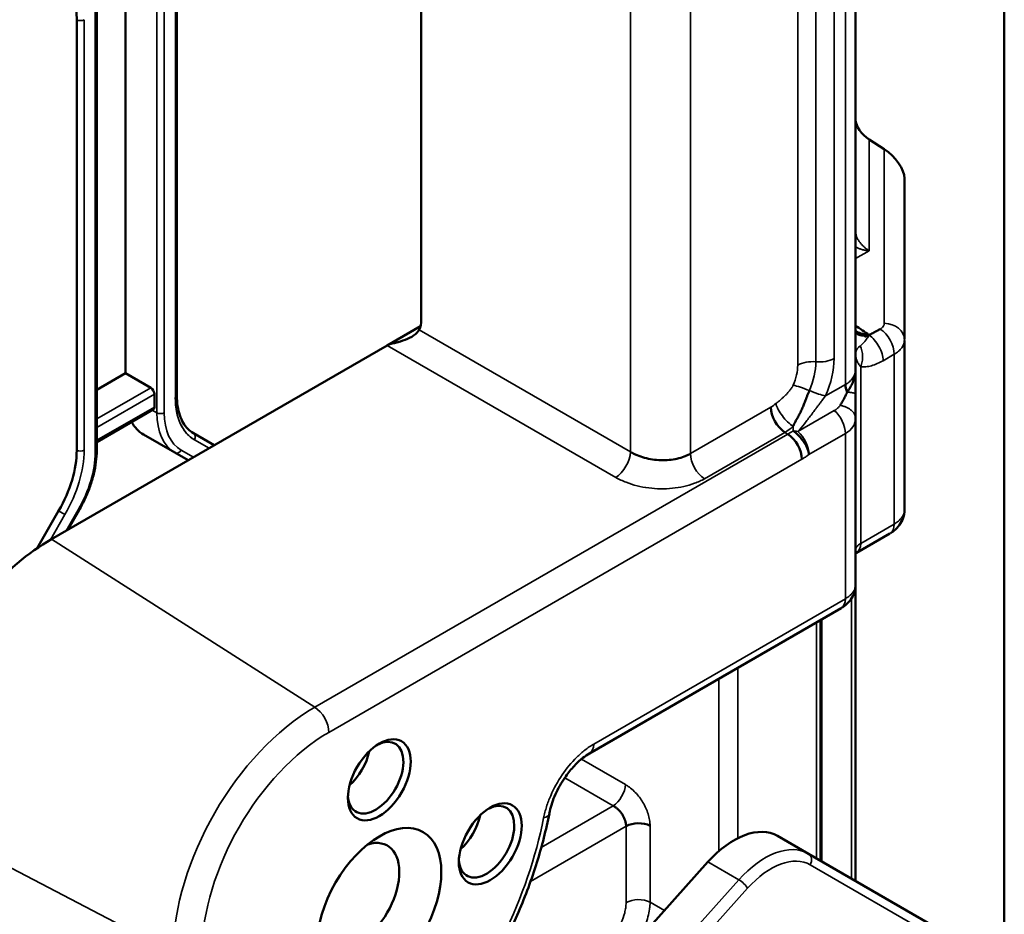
# Model space of a CAD drawing. Header units: millimetres. Extents: x 0 to 14369, y -869 to 2970.
# Tile 547 of 656: x 3835 to 3892, y 1215 to 1266. Entities that reach past the tile are written whole.
import ezdxf

# ---------------------------------------------------------------- set-up
doc = ezdxf.new("R2010")
doc.units = ezdxf.units.MM
doc.header["$LTSCALE"] = 10
doc.layers.add('Sichtbar (ISO)', color=7, linetype='Continuous', lineweight=50)
doc.layers.add('Sichtbar schmal (ISO)', color=7, linetype='Continuous', lineweight=35)

msp = doc.modelspace()

# ---------------------------------------------------------------- linework, layer by layer
at = {"layer": 'Sichtbar (ISO)'}
for p, q in [((3883.314, 1350.324), (3883.314, 1246.161)), ((3891.842, 1349.564), (3891.842, 1211.913)), ((3858.396, 1345.118), (3858.396, 1249.043)), ((3883.314, 1318.77), (3883.314, 1254.066)), ((3844.377, 1244.69), (3844.377, 1269.378)), ((3844.377, 1244.69), (3844.377, 1269.378)), ((3839.78, 1241.529), (3839.78, 1267.232)), ((3839.78, 1241.529), (3839.78, 1267.232)), ((3841.425, 1267.437), (3841.425, 1245.959)), ((3841.425, 1245.959), (3841.425, 1267.437)), ((3838.632, 1266.235), (3838.632, 1241.547)), ((3884.958, 1258.811), (3884.085, 1259.367)), ((3886.114, 1247.909), (3886.114, 1257.128)), ((3858.348, 1248.659), (3856.432, 1247.553)), ((3886.114, 1247.845), (3886.114, 1238.115)), ((3856.432, 1247.553), (3837.182, 1236.439)), ((3881.507, 1246.624), (3881.507, 1246.622)), ((3839.78, 1245.009), (3841.425, 1245.959)), ((3841.425, 1245.959), (3839.78, 1245.009)), ((3842.875, 1245.122), (3841.425, 1245.959)), ((3841.425, 1245.959), (3842.875, 1245.122)), ((3843.087, 1244.02), (3843.087, 1244.755)), ((3843.087, 1244.755), (3843.087, 1244.02)), ((3883.314, 1244.764), (3883.314, 1243.382)), ((3839.78, 1242.009), (3843.025, 1243.882)), ((3839.78, 1242.009), (3843.025, 1243.882)), ((3883.314, 1243.382), (3883.314, 1233.834)), ((3842.461, 1242.445), (3844.264, 1241.404)), ((3844.264, 1241.404), (3842.461, 1242.445)), ((3846.523, 1241.832), (3845.324, 1242.524)), ((3845.324, 1242.524), (3846.523, 1241.832)), ((3844.264, 1241.404), (3845.023, 1240.966)), ((3845.023, 1240.966), (3844.264, 1241.404)), ((3838.117, 1236.978), (3838.767, 1238.104)), ((3838.117, 1236.978), (3838.767, 1238.104)), ((3837.596, 1238.062), (3836.359, 1235.92)), ((3883.358, 1235.65), (3885.28, 1236.759)), ((3883.314, 1233.834), (3883.314, 1233.802)), ((3883.314, 1233.834), (3883.314, 1233.834)), ((3883.314, 1233.779), (3883.314, 1216.837)), ((3868.039, 1224.141), (3882.479, 1232.478)), ((3881.298, 1231.796), (3881.298, 1218.001)), ((3880.606, 1218.4), (3878.838, 1219.421)), ((3880.606, 1218.4), (3891.106, 1212.338)), ((3874.844, 1217.928), (3870.726, 1213.333))]:
    msp.add_line(p, q, dxfattribs=at)
for centre, major_axis, ratio, start_param, end_param in [((3835.096, 1264.194), (2.5, 4.33), 0.57735, 5.497787, 6.283185), ((3884.114, 1260.003), (0.71, -0.732), 0.502411, 3.620079, 5.154379), ((3884.914, 1257.857), (-1.066, 1.098), 0.502411, 3.619413, 5.153986), ((3856.907, 1249.816), (1.083, -1.683), 0.606728, 0.340543, 0.756329), ((3884.114, 1245.884), (-0.71, 0.689), 0.533749, 5.736077, 5.736915), ((3842.875, 1244.877), (0.15, -0.26), 0.57735, 0.785398, 2.356194), ((3842.875, 1244.877), (-0.15, 0.26), 0.57735, 3.926991, 5.497787), ((3883.293, 1244.983), (-0.4, 0.692), 0.57735, 0.785387, 1.394749), ((3842.875, 1244.142), (0.15, -0.26), 0.57735, 0, 0.785398), ((3842.875, 1244.142), (0.15, -0.26), 0.57735, 0, 0.785398), ((3879.299, 1243.519), (-0.6, 1.039), 0.57735, 0.785398, 2.303835), ((3844.961, 1246.775), (-2.5, -4.33), 0.57735, 5.947662, 6.283185), ((3844.961, 1246.775), (-2.5, -4.33), 0.57735, 5.947662, 6.283185), ((3879.378, 1241.516), (0.6, -1.039), 0.57735, 0.785398, 2.303835), ((3835.096, 1239.506), (-2.5, -4.33), 0.57735, 1.570796, 2.356194), ((3884.914, 1238.115), (1.2, 0), 0.837317, 6.275503, 6.283185), ((3837.182, 1226.15), (6.3, 10.912), 0.57735, 0.785398, 1.230666), ((3882.114, 1233.834), (1.2, 0), 0.837317, 6.277241, 6.283185), ((3855.779, 1222.762), (-1.125, -1.949), 0.57735, 5.562411, 10.145552), ((3853.87, 1223.865), (-1.125, -1.949), 0.57735, 1.049922, 2.091671), ((3862.143, 1219.088), (-1.125, -1.949), 0.57735, 5.562411, 10.145552), ((3860.234, 1220.19), (-1.125, -1.949), 0.57735, 1.049922, 2.091671), ((3870.855, 1219.571), (-1, 0), 0.57735, 3.979262, 5.497787), ((3876.338, 1215.091), (2.5, 4.33), 0.57735, 0, 1.22173), ((3854.788, 1215.986), (1.662, 2.878), 0.57735, 2.587583, 6.837195), ((3865.113, 1210.025), (-4.5, -7.794), 0.57735, 2.660789, 2.660983)]:
    msp.add_ellipse(centre, major_axis=major_axis, ratio=ratio, start_param=start_param, end_param=end_param, dxfattribs=at)
for centre, major_axis in [((3855.991, 1222.64), (-1.275, -2.208)), ((3862.355, 1218.966), (-1.275, -2.208)), ((3855.991, 1215.291), (2.513, 4.352))]:
    msp.add_ellipse(centre, major_axis=major_axis, ratio=0.57735, dxfattribs=at)
for points, knots in [([(3858.269, 1248.449), (3858.211, 1248.335), (3858.101, 1248.22), (3857.817, 1248.022), (3857.643, 1247.938), (3857.303, 1247.809), (3857.111, 1247.755), (3856.835, 1247.686), (3856.746, 1247.664), (3856.62, 1247.629), (3856.58, 1247.616), (3856.502, 1247.588), (3856.466, 1247.572), (3856.432, 1247.553)], [-0.230275, -0.230275, -0.230275, -0.230275, -0.1723026, -0.1723026, -0.1139786, -0.1139786, -0.0569893, -0.0569893, -0.0284946, -0.0284946, -0.0142473, -0.0142473, 0, 0, 0, 0]), ([(3883.314, 1248.383), (3883.315, 1248.382), (3883.316, 1248.38), (3883.318, 1248.379), (3883.318, 1248.378), (3883.32, 1248.377), (3883.32, 1248.376), (3883.329, 1248.371)], [0.04682364, 0.04682364, 0.04682364, 0.04682364, 0.06518342, 0.06518342, 0.07552609, 0.07552609, 0.08591617, 0.08591617, 0.08591617, 0.08591617]), ([(3884.02, 1248.112), (3883.997, 1248.103), (3883.955, 1248.086), (3883.919, 1248.08), (3883.886, 1248.054), (3883.796, 1248.135), (3883.714, 1248.12), (3883.64, 1248.131), (3883.567, 1248.15), (3883.509, 1248.164), (3883.407, 1248.212), (3883.356, 1248.252), (3883.35, 1248.219), (3883.324, 1248.288), (3883.316, 1248.329), (3883.314, 1248.359), (3883.314, 1248.368)], [0.0639866, 0.0639866, 0.0639866, 0.0639866, 0.1283918, 0.1742838, 0.220386, 0.2887797, 0.3584889, 0.4282017, 0.4974148, 0.5653525, 0.6622396, 0.7555455, 0.8112579, 0.8740462, 0.9368242, 0.9658781, 0.9658781, 0.9658781, 0.9658781]), ([(3883.331, 1248.373), (3883.35, 1248.361), (3883.4, 1248.331), (3883.458, 1248.301), (3883.538, 1248.268), (3883.62, 1248.24), (3883.709, 1248.213), (3883.8, 1248.189), (3883.861, 1248.178), (3883.893, 1248.173)], [0.413754, 0.413754, 0.413754, 0.413754, 0.4540766, 0.5205808, 0.5873858, 0.6546915, 0.7231085, 0.7920053, 0.8607956, 0.8607956, 0.8607956, 0.8607956]), ([(3884.085, 1248.144), (3884.154, 1248.183), (3884.225, 1248.221), (3884.296, 1248.259), (3884.368, 1248.298), (3884.441, 1248.335), (3884.512, 1248.373), (3884.584, 1248.411), (3884.654, 1248.45), (3884.724, 1248.489)], [0.0012705, 0.0012705, 0.0012705, 0.0012705, 0.3333333, 0.3333333, 0.3333333, 0.6666667, 0.6666667, 0.6666667, 1, 1, 1, 1]), ([(3884.083, 1248.143), (3884.062, 1248.132), (3884.042, 1248.122), (3884.02, 1248.112), (3884.02, 1248.112)], [0.00058501, 0.00058501, 0.00058501, 0.00058501, 0.06392807, 0.06398656, 0.06398656, 0.06398656, 0.06398656]), ([(3883.266, 1245.774), (3883.271, 1245.794), (3883.275, 1245.813), (3883.279, 1245.833), (3883.285, 1245.861), (3883.29, 1245.888), (3883.294, 1245.916), (3883.298, 1245.943), (3883.302, 1245.971), (3883.305, 1245.998), (3883.308, 1246.025), (3883.31, 1246.053), (3883.311, 1246.08), (3883.312, 1246.093), (3883.313, 1246.107), (3883.313, 1246.12), (3883.313, 1246.127), (3883.313, 1246.134), (3883.313, 1246.141), (3883.313, 1246.147), (3883.314, 1246.154), (3883.314, 1246.161)], [0.7049401, 0.7049401, 0.7049401, 0.7049401, 0.75, 0.75, 0.75, 0.8125, 0.8125, 0.8125, 0.875, 0.875, 0.875, 0.9375, 0.9375, 0.9375, 0.96875, 0.96875, 0.96875, 0.984375, 0.984375, 0.984375, 1, 1, 1, 1]), ([(3883.314, 1246.161), (3883.314, 1246.154), (3883.314, 1246.139), (3883.314, 1246.11), (3883.314, 1246.059), (3883.314, 1245.987), (3883.314, 1245.899), (3883.314, 1245.783), (3883.314, 1245.637), (3883.314, 1245.463), (3883.314, 1245.288), (3883.314, 1245.142), (3883.314, 1245.025), (3883.314, 1244.938), (3883.314, 1244.865), (3883.314, 1244.814), (3883.314, 1244.785), (3883.314, 1244.771), (3883.314, 1244.764)], [0, 0, 0, 0, 0.015625, 0.03125, 0.0625, 0.125, 0.1875, 0.25, 0.375, 0.5, 0.625, 0.75, 0.8125, 0.875, 0.9375, 0.96875, 0.984375, 1, 1, 1, 1]), ([(3882.829, 1244.877), (3882.834, 1244.883), (3882.838, 1244.889), (3882.843, 1244.896), (3882.847, 1244.902), (3882.851, 1244.908), (3882.856, 1244.914), (3882.864, 1244.927), (3882.873, 1244.939), (3882.881, 1244.952), (3882.898, 1244.977), (3882.915, 1245.003), (3882.931, 1245.029), (3882.947, 1245.055), (3882.963, 1245.081), (3882.979, 1245.107), (3882.994, 1245.133), (3883.009, 1245.159), (3883.024, 1245.186), (3883.053, 1245.238), (3883.081, 1245.291), (3883.107, 1245.345), (3883.133, 1245.398), (3883.157, 1245.452), (3883.179, 1245.506), (3883.201, 1245.56), (3883.221, 1245.614), (3883.237, 1245.669), (3883.248, 1245.704), (3883.258, 1245.739), (3883.266, 1245.774)], [0, 0, 0, 0, 0.0156211, 0.0156211, 0.0156211, 0.03125, 0.03125, 0.03125, 0.0625, 0.0625, 0.0625, 0.125, 0.125, 0.125, 0.1875, 0.1875, 0.1875, 0.25, 0.25, 0.25, 0.375, 0.375, 0.375, 0.5, 0.5, 0.5, 0.625, 0.625, 0.625, 0.7049401, 0.7049401, 0.7049401, 0.7049401]), ([(3880.662, 1244.961), (3880.656, 1244.946), (3880.643, 1244.917), (3880.618, 1244.859), (3880.577, 1244.762), (3880.502, 1244.58), (3880.413, 1244.35), (3880.335, 1244.146), (3880.273, 1243.993), (3880.207, 1243.843), (3880.114, 1243.657), (3880.011, 1243.467), (3879.925, 1243.307), (3879.859, 1243.183), (3879.804, 1243.074), (3879.765, 1242.995), (3879.746, 1242.954), (3879.735, 1242.931), (3879.73, 1242.919), (3879.727, 1242.914)], [0, 0, 0, 0, 0.015625, 0.03125, 0.0625, 0.125, 0.25, 0.375, 0.4375, 0.5, 0.625, 0.75, 0.8125, 0.875, 0.9375, 0.96875, 0.984375, 0.992188, 1, 1, 1, 1]), ([(3882.425, 1244.114), (3882.434, 1244.127), (3882.442, 1244.141), (3882.451, 1244.155), (3882.459, 1244.17), (3882.468, 1244.184), (3882.476, 1244.198), (3882.494, 1244.227), (3882.511, 1244.256), (3882.528, 1244.286), (3882.562, 1244.345), (3882.596, 1244.407), (3882.63, 1244.47), (3882.664, 1244.534), (3882.698, 1244.599), (3882.731, 1244.667), (3882.748, 1244.701), (3882.765, 1244.735), (3882.781, 1244.77), (3882.789, 1244.787), (3882.797, 1244.805), (3882.806, 1244.823), (3882.814, 1244.841), (3882.822, 1244.859), (3882.829, 1244.877)], [0, 0, 0, 0, 0.0625, 0.0625, 0.0625, 0.125, 0.125, 0.125, 0.25, 0.25, 0.25, 0.5, 0.5, 0.5, 0.75, 0.75, 0.75, 0.875, 0.875, 0.875, 0.9375, 0.9375, 0.9375, 0.9999999, 0.9999999, 0.9999999, 0.9999999]), ([(3844.377, 1244.69), (3844.377, 1244.477), (3844.391, 1244.274), (3844.448, 1243.894), (3844.49, 1243.717), (3844.599, 1243.392), (3844.666, 1243.245), (3844.821, 1242.984), (3844.909, 1242.869), (3845.103, 1242.673), (3845.209, 1242.59), (3845.324, 1242.524)], [3.1415927, 3.1415927, 3.1415927, 3.1415927, 3.2986723, 3.2986723, 3.4557519, 3.4557519, 3.6128316, 3.6128316, 3.7699112, 3.7699112, 3.9269908, 3.9269908, 3.9269908, 3.9269908]), ([(3844.377, 1244.69), (3844.377, 1244.477), (3844.391, 1244.274), (3844.448, 1243.894), (3844.49, 1243.717), (3844.599, 1243.392), (3844.666, 1243.245), (3844.821, 1242.984), (3844.909, 1242.869), (3845.103, 1242.673), (3845.209, 1242.59), (3845.324, 1242.524)], [3.1415927, 3.1415927, 3.1415927, 3.1415927, 3.2986723, 3.2986723, 3.4557519, 3.4557519, 3.6128316, 3.6128316, 3.7699112, 3.7699112, 3.9269908, 3.9269908, 3.9269908, 3.9269908]), ([(3879.721, 1242.658), (3879.734, 1242.649), (3879.759, 1242.63), (3879.81, 1242.591), (3879.875, 1242.538), (3879.952, 1242.469), (3880.056, 1242.37), (3880.158, 1242.259), (3880.241, 1242.155), (3880.288, 1242.094), (3880.316, 1242.054), (3880.338, 1242.022), (3880.354, 1241.999), (3880.37, 1241.975), (3880.386, 1241.95), (3880.401, 1241.926), (3880.42, 1241.894), (3880.471, 1241.806), (3880.542, 1241.662), (3880.597, 1241.505), (3880.621, 1241.399), (3880.631, 1241.34), (3880.635, 1241.31), (3880.636, 1241.296)], [0, 0, 0, 0, 0.031313, 0.062378, 0.124018, 0.185457, 0.247138, 0.372202, 0.435862, 0.467897, 0.499997, 0.516054, 0.532101, 0.548133, 0.564141, 0.58012, 0.596065, 0.627834, 0.752935, 0.875963, 0.937606, 0.968684, 1, 1, 1, 1]), ([(3839.78, 1241.529), (3839.78, 1241.315), (3839.766, 1241.094), (3839.708, 1240.642), (3839.666, 1240.411), (3839.553, 1239.947), (3839.483, 1239.712), (3839.319, 1239.245), (3839.224, 1239.012), (3839.012, 1238.552), (3838.894, 1238.325), (3838.767, 1238.104)], [0, 0, 0, 0, 0.1570796, 0.1570796, 0.3141593, 0.3141593, 0.4712389, 0.4712389, 0.6283185, 0.6283185, 0.7853982, 0.7853982, 0.7853982, 0.7853982]), ([(3839.78, 1241.529), (3839.78, 1241.315), (3839.766, 1241.094), (3839.708, 1240.642), (3839.666, 1240.411), (3839.553, 1239.947), (3839.483, 1239.712), (3839.319, 1239.245), (3839.224, 1239.012), (3839.012, 1238.552), (3838.894, 1238.325), (3838.767, 1238.104)], [0, 0, 0, 0, 0.1570796, 0.1570796, 0.3141593, 0.3141593, 0.4712389, 0.4712389, 0.6283185, 0.6283185, 0.7853982, 0.7853982, 0.7853982, 0.7853982]), ([(3873.84, 1241.347), (3873.812, 1241.331), (3873.784, 1241.316), (3873.755, 1241.301), (3873.726, 1241.286), (3873.696, 1241.271), (3873.666, 1241.257), (3873.606, 1241.229), (3873.543, 1241.202), (3873.478, 1241.178), (3873.348, 1241.129), (3873.209, 1241.089), (3873.065, 1241.058), (3872.919, 1241.026), (3872.767, 1241.002), (3872.612, 1240.988), (3872.456, 1240.973), (3872.297, 1240.968), (3872.137, 1240.972), (3871.977, 1240.976), (3871.816, 1240.99), (3871.659, 1241.014), (3871.502, 1241.037), (3871.348, 1241.068), (3871.2, 1241.109), (3871.052, 1241.149), (3870.91, 1241.197), (3870.776, 1241.254), (3870.709, 1241.282), (3870.644, 1241.312), (3870.581, 1241.344), (3870.55, 1241.36), (3870.519, 1241.376), (3870.489, 1241.393), (3870.458, 1241.41), (3870.429, 1241.427), (3870.4, 1241.445)], [0, 0, 0, 0, 0.0310547, 0.0310547, 0.0310547, 0.0620234, 0.0620234, 0.0620234, 0.12386, 0.12386, 0.12386, 0.2479053, 0.2479053, 0.2479053, 0.3733273, 0.3733273, 0.3733273, 0.4998385, 0.4998385, 0.4998385, 0.626389, 0.626389, 0.626389, 0.7519136, 0.7519136, 0.7519136, 0.8760791, 0.8760791, 0.8760791, 0.9379593, 0.9379593, 0.9379593, 0.9689406, 0.9689406, 0.9689406, 1, 1, 1, 1]), ([(3886.115, 1238.107), (3886.115, 1237.957), (3886.088, 1237.806), (3885.991, 1237.52), (3885.917, 1237.382), (3885.74, 1237.136), (3885.631, 1237.019), (3885.45, 1236.873), (3885.39, 1236.83), (3885.328, 1236.792)], [0, 0, 0, 0, 0.0466777, 0.0466777, 0.0940196, 0.0940196, 0.1432918, 0.1432918, 0.16591, 0.16591, 0.16591, 0.16591]), ([(3883.314, 1233.828), (3883.314, 1233.68), (3883.289, 1233.53), (3883.194, 1233.245), (3883.121, 1233.107), (3882.942, 1232.857), (3882.832, 1232.74), (3882.651, 1232.593), (3882.592, 1232.551), (3882.53, 1232.513)], [0, 0, 0, 0, 0.0461748, 0.0461748, 0.0936609, 0.0936609, 0.1433087, 0.1433087, 0.1657309, 0.1657309, 0.1657309, 0.1657309]), ([(3868.04, 1224.147), (3867.921, 1224.077), (3867.789, 1223.99), (3867.481, 1223.753), (3867.289, 1223.569), (3866.94, 1223.181), (3866.777, 1222.973), (3866.425, 1222.457), (3866.241, 1222.134), (3865.945, 1221.482), (3865.835, 1221.144), (3865.755, 1220.789), (3865.746, 1220.749), (3865.739, 1220.711)], [0, 0, 0, 0, 0.0581492, 0.0581492, 0.1435322, 0.1435322, 0.2237281, 0.2237281, 0.3323873, 0.3323873, 0.4410608, 0.4410608, 0.45475, 0.45475, 0.45475, 0.45475]), ([(3870.147, 1219.979), (3870.147, 1219.992), (3870.147, 1220.005), (3870.147, 1220.018), (3870.146, 1220.031), (3870.145, 1220.044), (3870.144, 1220.057), (3870.142, 1220.083), (3870.138, 1220.11), (3870.133, 1220.137), (3870.124, 1220.192), (3870.11, 1220.248), (3870.092, 1220.304), (3870.074, 1220.361), (3870.051, 1220.418), (3870.024, 1220.474), (3869.997, 1220.531), (3869.966, 1220.587), (3869.931, 1220.641), (3869.896, 1220.695), (3869.858, 1220.748), (3869.818, 1220.797), (3869.777, 1220.846), (3869.734, 1220.893), (3869.69, 1220.936), (3869.645, 1220.978), (3869.599, 1221.017), (3869.552, 1221.052), (3869.528, 1221.069), (3869.504, 1221.085), (3869.48, 1221.1), (3869.468, 1221.107), (3869.456, 1221.114), (3869.444, 1221.121), (3869.432, 1221.128), (3869.419, 1221.135), (3869.407, 1221.141)], [0, 0, 0, 0, 0.0307991, 0.0307991, 0.0307991, 0.0615455, 0.0615455, 0.0615455, 0.1230445, 0.1230445, 0.1230445, 0.2468574, 0.2468574, 0.2468574, 0.372575, 0.372575, 0.372575, 0.4997107, 0.4997107, 0.4997107, 0.6269168, 0.6269168, 0.6269168, 0.7528176, 0.7528176, 0.7528176, 0.8768458, 0.8768458, 0.8768458, 0.9384232, 0.9384232, 0.9384232, 0.9691924, 0.9691924, 0.9691924, 1, 1, 1, 1]), ([(3859.172, 1207.212), (3859.817, 1207.985), (3860.433, 1208.801), (3861.589, 1210.5), (3862.129, 1211.382), (3863.121, 1213.192), (3863.573, 1214.119), (3864.376, 1215.994), (3864.727, 1216.942), (3865.319, 1218.835), (3865.561, 1219.78), (3865.743, 1220.712)], [5.2044273, 5.2044273, 5.2044273, 5.2044273, 5.3702699, 5.3702699, 5.5361124, 5.5361124, 5.701955, 5.701955, 5.8677975, 5.8677975, 6.03364, 6.03364, 6.03364, 6.03364])]:
    msp.add_open_spline(points, degree=3, knots=knots, dxfattribs=at)
for points in [[(3884.084, 1248.144), (3883.827, 1248.326), (3883.57, 1248.508), (3883.314, 1248.69)], [(3883.314, 1248.408), (3883.314, 1248.406), (3883.314, 1248.404), (3883.314, 1248.402)], [(3883.314, 1248.397), (3883.314, 1248.399), (3883.314, 1248.401), (3883.314, 1248.402)], [(3883.314, 1248.384), (3883.314, 1248.384), (3883.315, 1248.384), (3883.315, 1248.383)], [(3883.313, 1235.797), (3883.314, 1235.804), (3883.314, 1235.811), (3883.314, 1235.817)], [(3883.357, 1235.654), (3883.341, 1235.645), (3883.327, 1235.635), (3883.314, 1235.627)]]:
    msp.add_open_spline(points, degree=3, dxfattribs=at)
at = {"layer": 'Sichtbar schmal (ISO)'}
for p, q in [((3882.728, 1245.309), (3882.728, 1349.49)), ((3870.4, 1241.445), (3870.425, 1341.073)), ((3873.84, 1241.347), (3873.84, 1338.772)), ((3881.033, 1246.614), (3881.033, 1334.656)), ((3882.076, 1334.849), (3882.076, 1246.808)), ((3879.991, 1334.462), (3879.991, 1246.42)), ((3843.228, 1269.396), (3843.228, 1243.693)), ((3843.228, 1243.693), (3843.228, 1269.396)), ((3843.652, 1243.693), (3843.652, 1269.396)), ((3843.652, 1269.396), (3843.652, 1243.693)), ((3844.289, 1269.256), (3844.289, 1244.568)), ((3844.289, 1244.568), (3844.289, 1269.256)), ((3839.693, 1267.11), (3839.693, 1241.407)), ((3839.693, 1241.407), (3839.693, 1267.11)), ((3838.632, 1266.235), (3838.632, 1241.547)), ((3839.056, 1241.547), (3839.056, 1266.235)), ((3839.056, 1266.235), (3839.056, 1241.547)), ((3884.085, 1259.367), (3884.084, 1252.984)), ((3884.959, 1248.826), (3884.958, 1258.811)), ((3883.314, 1252.539), (3884.084, 1252.984)), ((3870.4, 1241.445), (3858.269, 1248.449)), ((3856.432, 1247.553), (3869.552, 1239.978)), ((3885.528, 1247.046), (3884.889, 1246.677)), ((3885.528, 1237.309), (3885.528, 1247.046)), ((3883.606, 1246.329), (3883.606, 1236.199)), ((3884.085, 1246.356), (3884.085, 1246.356)), ((3842.875, 1245.122), (3839.78, 1243.336)), ((3839.78, 1243.336), (3842.875, 1245.122)), ((3882.728, 1245.309), (3881.593, 1244.654)), ((3839.78, 1242.846), (3843.087, 1244.755)), ((3843.087, 1244.755), (3839.78, 1242.846)), ((3843.087, 1244.02), (3839.78, 1242.111)), ((3839.78, 1242.111), (3843.087, 1244.02)), ((3843.228, 1243.693), (3842.962, 1243.847)), ((3842.962, 1243.847), (3843.228, 1243.693)), ((3878.45, 1244.009), (3873.84, 1241.347)), ((3880, 1242.612), (3882.091, 1243.819)), ((3880.961, 1243.83), (3880.959, 1243.831)), ((3882.334, 1244), (3882.334, 1244)), ((3879.727, 1242.914), (3879.721, 1242.658)), ((3846.223, 1241.659), (3845.386, 1242.142)), ((3845.386, 1242.142), (3846.223, 1241.659)), ((3852.288, 1226.803), (3879.422, 1242.469)), ((3879.255, 1242.566), (3874.644, 1239.904)), ((3879.255, 1242.566), (3879.422, 1242.469)), ((3882.728, 1242.503), (3880.636, 1241.296)), ((3882.728, 1233.028), (3882.728, 1242.503)), ((3844.626, 1241.542), (3845.323, 1241.139)), ((3845.323, 1241.139), (3844.626, 1241.542)), ((3880.227, 1241.027), (3853.092, 1225.361)), ((3838.022, 1236.923), (3838.719, 1238.131)), ((3838.719, 1238.131), (3838.022, 1236.923)), ((3838.767, 1238.104), (3838.719, 1238.131)), ((3838.719, 1238.131), (3838.767, 1238.104)), ((3837.596, 1238.062), (3836.359, 1235.92)), ((3837.959, 1237.853), (3837.121, 1236.403)), ((3837.121, 1236.403), (3837.959, 1237.853)), ((3837.959, 1237.853), (3837.596, 1238.062)), ((3837.596, 1238.062), (3837.959, 1237.853)), ((3883.606, 1236.199), (3885.528, 1237.309)), ((3837.182, 1236.439), (3852.288, 1226.803)), ((3883.397, 1236.028), (3883.397, 1236.028)), ((3868.288, 1224.691), (3882.728, 1233.028)), ((3883.075, 1216.975), (3883.078, 1233.05)), ((3881.064, 1218.136), (3881.064, 1231.661)), ((3881.379, 1231.843), (3881.379, 1217.954)), ((3876.564, 1229.063), (3876.565, 1219.295)), ((3875.463, 1218.541), (3875.463, 1228.428)), ((3867.579, 1223.826), (3870.113, 1222.364)), ((3866.624, 1222.748), (3869.407, 1221.141)), ((3865.28, 1218.758), (3869.407, 1221.141)), ((3871.524, 1215.619), (3871.524, 1220)), ((3870.147, 1219.979), (3864.663, 1216.813)), ((3870.147, 1219.979), (3870.147, 1215.598)), ((3844.17, 1212.742), (3833.385, 1218.349)), ((3876.612, 1216.907), (3874.844, 1217.928)), ((3880.71, 1217.763), (3891.21, 1211.701)), ((3873.857, 1213.834), (3876.612, 1216.907)), ((3874.36, 1213.346), (3877.115, 1216.42)), ((3872.354, 1215.15), (3871.524, 1215.619))]:
    msp.add_line(p, q, dxfattribs=at)
for centre, major_axis, ratio, start_param, end_param in [((3838.844, 1266.357), (0.3, 0), 0.57735, 3.926991, 5.497787), ((3838.844, 1266.357), (-0.3, 0), 0.57735, 0.785398, 2.356194), ((3884.914, 1247.873), (1.2, 0), 0.794556, 0, 1.533781), ((3884.68, 1247.536), (-0.6, 1.039), 0.57735, 3.926991, 5.445427), ((3880.839, 1245.93), (1.2, 0), 0.577677, 1.408372, 2.356175), ((3878.755, 1245.298), (1.611, 2.79), 0.577349, 4.919115, 5.498051), ((3881.228, 1247.298), (1.2, 0), 0.57735, 4.549648, 5.497787), ((3878.078, 1244.853), (-3.122, -4.051), 0.616529, 1.969943, 2.465318), ((3878.402, 1245.502), (-1.124, -1.946), 0.57735, 1.777583, 2.356499), ((3880.581, 1244.777), (1.104, -0.471), 0.167322, 1.568133, 2.515932), ((3880.742, 1245.146), (-1.109, 0.473), 0.167396, 1.570078, 2.513741), ((3844.077, 1244.69), (0.3, 0), 0.57735, 5.497787, 6.283185), ((3844.077, 1244.69), (0.3, 0), 0.57735, 5.497931, 6.283185), ((3848.036, 1246.732), (-2.65, -4.59), 0.57735, 5.497787, 6.283185), ((3881.868, 1242.99), (-0.608, 1.053), 0.577353, 3.937083, 5.235017), ((3843.44, 1243.816), (-0.3, 0), 0.57735, 0.785398, 2.356194), ((3846.764, 1245.734), (-2.5, -4.33), 0.57735, 5.497787, 6.283185), ((3843.44, 1243.816), (0.3, 0), 0.57735, 3.926991, 5.497787), ((3846.764, 1245.734), (-2.5, -4.33), 0.57735, 5.497787, 6.283185), ((3846.976, 1245.612), (-2.35, -4.07), 0.57735, 5.497787, 6.283185), ((3846.976, 1245.612), (-2.35, -4.07), 0.57735, 5.497787, 6.283185), ((3879.321, 1244.397), (-1.465, -1.984), 0.530985, 0.910664, 1.174296), ((3879.787, 1241.786), (1.164, -0.293), 0.710836, 1.567343, 1.804083), ((3879.787, 1241.786), (-0.6, 1.039), 0.57735, 3.92699, 5.245135), ((3845.174, 1242.264), (0.15, 0.26), 0.816497, 4.712676, 6.283185), ((3845.174, 1242.264), (0.15, 0.26), 0.816497, 4.712676, 6.283185), ((3835.096, 1239.506), (-2.5, -4.33), 0.57735, 1.570796, 2.356194), ((3835.309, 1239.383), (-2.65, -4.59), 0.57735, 1.570796, 2.356194), ((3835.309, 1239.383), (2.65, 4.59), 0.57735, 4.712389, 5.497787), ((3838.844, 1241.669), (-0.3, 0), 0.57735, 0.785398, 2.356194), ((3838.844, 1241.669), (0.3, 0), 0.57735, 3.926991, 5.497787), ((3839.48, 1241.529), (0.3, 0), 0.57735, 5.497787, 6.283185), ((3839.48, 1241.529), (0.3, 0), 0.57735, 5.497787, 6.283185), ((3844.414, 1241.664), (-0.15, -0.26), 0.816497, 0, 1.570796), ((3844.414, 1241.664), (-0.15, -0.26), 0.816497, 0, 1.570796), ((3836.369, 1239.488), (2.35, 4.07), 0.57735, 4.712389, 5.497787), ((3836.369, 1239.488), (-2.35, -4.07), 0.57735, 1.570796, 2.356194), ((3869.597, 1240.93), (0.6, 1.039), 0.515421, 3.92849, 5.496418), ((3874.689, 1240.857), (0.6, -1.039), 0.57735, 3.926991, 5.445564), ((3884.68, 1237.799), (0.6, -1.039), 0.57735, 0, 0.785398), ((3884.914, 1238.115), (-1.2, 0), 0.837317, 2.106668, 2.109074), ((3882.758, 1236.689), (0.6, -1.039), 0.57735, 0.001823, 0.785398), ((3881.879, 1233.518), (0.6, -1.039), 0.57735, 0, 0.785398), ((3882.114, 1233.834), (-1.2, 0), 0.837317, 2.106668, 2.109299), ((3852.288, 1217.429), (-5.74, -9.943), 0.57735, 3.926991, 5.497787), ((3852.244, 1225.85), (0.6, -1.039), 0.57735, 0.785398, 2.303835), ((3853.092, 1216.965), (-5.141, -8.905), 0.57735, 3.926991, 5.497787), ((3867.439, 1225.181), (0.6, -1.039), 0.57735, 0.004394, 0.785397), ((3869.444, 1221.935), (0.5, 0.866), 0.515421, 3.92836, 5.496418), ((3864.566, 1220.943), (1.178, -0.231), 0.416882, 5.595042, 6.278414), ((3864.566, 1220.943), (-1.178, 0.231), 0.416883, 3.780376, 3.780888), ((3853.092, 1216.965), (8.991, 15.574), 0.57735, 4.419026, 5.248227), ((3878.106, 1214.07), (2.5, 4.33), 0.57735, 0, 1.22173), ((3878.46, 1213.866), (2.25, 3.897), 0.57735, 0, 1.22173), ((3880.356, 1217.967), (0.25, 0.433), 0.816497, 4.712389, 6.283185), ((3876.761, 1216.624), (0.372, -0.334), 0.279258, 0.645091, 2.215887), ((3870.855, 1215.19), (1, 0), 0.57735, 0.837769, 2.356256)]:
    msp.add_ellipse(centre, major_axis=major_axis, ratio=ratio, start_param=start_param, end_param=end_param, dxfattribs=at)
for points, knots in [([(3883.314, 1254.066), (3883.314, 1254.059), (3883.314, 1254.046), (3883.315, 1254.025), (3883.319, 1253.984), (3883.333, 1253.905), (3883.357, 1253.824), (3883.387, 1253.745), (3883.468, 1253.588), (3883.566, 1253.45), (3883.685, 1253.31), (3883.81, 1253.188), (3883.948, 1253.077), (3884.015, 1253.029), (3884.062, 1252.998), (3884.084, 1252.984)], [0.0000182, 0.0000182, 0.0000182, 0.0000182, 0.0366924, 0.073281, 0.1248205, 0.1971373, 0.2688092, 0.3399718, 0.4398558, 0.5403967, 0.643355, 0.7478313, 0.8525689, 0.9264125, 1, 1, 1, 1]), ([(3884.084, 1252.984), (3884.053, 1252.985), (3883.987, 1252.99), (3883.894, 1253), (3883.705, 1253.039), (3883.534, 1253.098), (3883.401, 1253.16), (3883.333, 1253.201), (3883.314, 1253.213)], [0.0000009, 0.0000009, 0.0000009, 0.0000009, 0.0736182, 0.1474876, 0.2522418, 0.3567396, 0.4596726, 0.5023958, 0.5023958, 0.5023958, 0.5023958]), ([(3884.724, 1248.489), (3884.762, 1248.511), (3884.795, 1248.535), (3884.825, 1248.56), (3884.834, 1248.568), (3884.843, 1248.577), (3884.851, 1248.585), (3884.868, 1248.603), (3884.884, 1248.622), (3884.898, 1248.641), (3884.911, 1248.661), (3884.923, 1248.681), (3884.932, 1248.702), (3884.936, 1248.711), (3884.94, 1248.721), (3884.943, 1248.731), (3884.953, 1248.762), (3884.958, 1248.793), (3884.959, 1248.826)], [0.0000015, 0.0000015, 0.0000015, 0.0000015, 0.253978, 0.253978, 0.253978, 0.3333333, 0.3333333, 0.3333333, 0.5000008, 0.5000008, 0.5000008, 0.6666667, 0.6666667, 0.6666667, 0.7460225, 0.7460225, 0.7460225, 0.9999966, 0.9999966, 0.9999966, 0.9999966]), ([(3883.571, 1247.52), (3883.613, 1247.553), (3883.656, 1247.593), (3883.7, 1247.638), (3883.743, 1247.682), (3883.788, 1247.73), (3883.832, 1247.782), (3883.876, 1247.834), (3883.92, 1247.891), (3883.962, 1247.952), (3884.005, 1248.012), (3884.045, 1248.077), (3884.084, 1248.144)], [0, 0, 0, 0, 0.25, 0.25, 0.25, 0.5, 0.5, 0.5, 0.75, 0.75, 0.75, 1, 1, 1, 1]), ([(3883.893, 1248.173), (3883.924, 1248.167), (3883.988, 1248.155), (3884.052, 1248.147), (3884.084, 1248.144)], [0.8607956, 0.8607956, 0.8607956, 0.8607956, 0.9303791, 0.999723, 0.999723, 0.999723, 0.999723]), ([(3884.889, 1246.676), (3884.89, 1246.8), (3884.868, 1246.939), (3884.827, 1247.078), (3884.785, 1247.219), (3884.722, 1247.361), (3884.646, 1247.495), (3884.57, 1247.63), (3884.48, 1247.756), (3884.383, 1247.868), (3884.288, 1247.979), (3884.185, 1248.074), (3884.084, 1248.144)], [0, 0, 0, 0, 0.2483437, 0.2483437, 0.2483437, 0.4990764, 0.4990764, 0.4990764, 0.7504642, 0.7504642, 0.7504642, 0.9999999, 0.9999999, 0.9999999, 0.9999999]), ([(3883.314, 1247.076), (3883.314, 1247.085), (3883.314, 1247.104), (3883.317, 1247.141), (3883.329, 1247.207), (3883.358, 1247.28), (3883.405, 1247.354), (3883.45, 1247.409), (3883.504, 1247.465), (3883.548, 1247.502), (3883.571, 1247.52)], [0, 0, 0, 0, 0.0625, 0.125, 0.25, 0.5, 0.625, 0.75, 0.875, 1, 1, 1, 1]), ([(3883.606, 1246.329), (3883.58, 1246.358), (3883.555, 1246.388), (3883.532, 1246.417), (3883.51, 1246.447), (3883.489, 1246.477), (3883.471, 1246.507), (3883.452, 1246.538), (3883.435, 1246.568), (3883.42, 1246.599), (3883.405, 1246.63), (3883.392, 1246.661), (3883.38, 1246.693), (3883.357, 1246.756), (3883.34, 1246.819), (3883.329, 1246.883), (3883.324, 1246.915), (3883.32, 1246.947), (3883.317, 1246.979), (3883.316, 1246.995), (3883.315, 1247.011), (3883.315, 1247.027), (3883.314, 1247.043), (3883.314, 1247.06), (3883.314, 1247.076)], [0, 0, 0, 0, 0.125, 0.125, 0.125, 0.25, 0.25, 0.25, 0.375, 0.375, 0.375, 0.5, 0.5, 0.5, 0.75, 0.75, 0.75, 0.875, 0.875, 0.875, 0.9375, 0.9375, 0.9375, 1, 1, 1, 1]), ([(3884.889, 1246.676), (3884.778, 1246.614), (3884.666, 1246.558), (3884.555, 1246.51), (3884.443, 1246.462), (3884.333, 1246.422), (3884.224, 1246.391), (3884.115, 1246.36), (3884.008, 1246.338), (3883.904, 1246.327), (3883.8, 1246.316), (3883.7, 1246.316), (3883.606, 1246.329)], [0.0000017, 0.0000017, 0.0000017, 0.0000017, 0.25, 0.25, 0.25, 0.5, 0.5, 0.5, 0.75, 0.75, 0.75, 1, 1, 1, 1]), ([(3883.314, 1246.161), (3883.314, 1246.141), (3883.312, 1246.1), (3883.302, 1246.02), (3883.277, 1245.92), (3883.229, 1245.804), (3883.14, 1245.655), (3883.017, 1245.517), (3882.881, 1245.408), (3882.796, 1245.35), (3882.751, 1245.323), (3882.728, 1245.309)], [0, 0, 0, 0, 0.0625, 0.125, 0.25, 0.375, 0.5, 0.75, 0.875, 0.9375, 1, 1, 1, 1]), ([(3879.732, 1245.267), (3879.728, 1245.26), (3879.724, 1245.253), (3879.72, 1245.246), (3879.716, 1245.239), (3879.712, 1245.232), (3879.708, 1245.225), (3879.699, 1245.211), (3879.691, 1245.197), (3879.683, 1245.184), (3879.666, 1245.157), (3879.648, 1245.13), (3879.631, 1245.104), (3879.595, 1245.052), (3879.558, 1245.002), (3879.519, 1244.953), (3879.481, 1244.905), (3879.441, 1244.859), (3879.4, 1244.814), (3879.38, 1244.791), (3879.359, 1244.769), (3879.338, 1244.748), (3879.317, 1244.726), (3879.296, 1244.704), (3879.274, 1244.683), (3879.232, 1244.641), (3879.188, 1244.6), (3879.144, 1244.56), (3879.1, 1244.52), (3879.055, 1244.481), (3879.01, 1244.442), (3878.988, 1244.422), (3878.965, 1244.403), (3878.942, 1244.384), (3878.92, 1244.365), (3878.897, 1244.346), (3878.875, 1244.327), (3878.83, 1244.289), (3878.784, 1244.252), (3878.739, 1244.214)], [0.0000003, 0.0000003, 0.0000003, 0.0000003, 0.015625, 0.015625, 0.015625, 0.03125, 0.03125, 0.03125, 0.0625, 0.0625, 0.0625, 0.125, 0.125, 0.125, 0.25, 0.25, 0.25, 0.375, 0.375, 0.375, 0.4375, 0.4375, 0.4375, 0.5, 0.5, 0.5, 0.625, 0.625, 0.625, 0.75, 0.75, 0.75, 0.8125, 0.8125, 0.8125, 0.875, 0.875, 0.875, 1, 1, 1, 1]), ([(3883.314, 1244.764), (3883.314, 1244.77), (3883.311, 1244.776), (3883.306, 1244.781), (3883.3, 1244.787), (3883.292, 1244.793), (3883.282, 1244.798), (3883.271, 1244.804), (3883.258, 1244.809), (3883.242, 1244.814), (3883.226, 1244.819), (3883.208, 1244.824), (3883.187, 1244.829), (3883.166, 1244.833), (3883.143, 1244.838), (3883.117, 1244.842), (3883.104, 1244.845), (3883.091, 1244.847), (3883.077, 1244.849), (3883.063, 1244.851), (3883.049, 1244.853), (3883.034, 1244.855), (3883.019, 1244.857), (3883.003, 1244.859), (3882.987, 1244.861), (3882.971, 1244.863), (3882.954, 1244.865), (3882.937, 1244.867), (3882.929, 1244.867), (3882.92, 1244.868), (3882.911, 1244.869), (3882.902, 1244.87), (3882.894, 1244.871), (3882.885, 1244.872), (3882.876, 1244.873), (3882.867, 1244.874), (3882.857, 1244.874), (3882.853, 1244.875), (3882.848, 1244.875), (3882.844, 1244.876), (3882.839, 1244.876), (3882.834, 1244.877), (3882.829, 1244.877)], [0, 0, 0, 0, 0.125, 0.125, 0.125, 0.25, 0.25, 0.25, 0.375033, 0.375033, 0.375033, 0.5, 0.5, 0.5, 0.625, 0.625, 0.625, 0.687532, 0.687532, 0.687532, 0.75, 0.75, 0.75, 0.8125, 0.8125, 0.8125, 0.875, 0.875, 0.875, 0.906244, 0.906244, 0.906244, 0.9375, 0.9375, 0.9375, 0.968748, 0.968748, 0.968748, 0.984375, 0.984375, 0.984375, 1, 1, 1, 1]), ([(3845.386, 1242.142), (3845.151, 1242.28), (3844.953, 1242.462), (3844.791, 1242.694), (3844.629, 1242.926), (3844.501, 1243.208), (3844.416, 1243.522), (3844.332, 1243.836), (3844.289, 1244.182), (3844.289, 1244.568)], [0, 0, 0, 0, 0.333333, 0.333333, 0.333333, 0.666667, 0.666667, 0.666667, 1, 1, 1, 1]), ([(3881.593, 1244.654), (3881.516, 1244.56), (3881.371, 1244.374), (3881.266, 1244.237), (3881.158, 1244.094), (3881.053, 1243.956), (3880.947, 1243.814), (3880.74, 1243.539), (3880.362, 1243.038), (3880.123, 1242.753), (3879.999, 1242.612)], [0, 0, 0, 0, 0.129274, 0.22093, 0.313033, 0.405423, 0.497925, 0.629307, 0.815505, 1, 1, 1, 1]), ([(3878.739, 1244.214), (3878.745, 1244.189), (3878.759, 1244.137), (3878.798, 1244.027), (3878.893, 1243.823), (3879.103, 1243.505), (3879.411, 1243.149), (3879.623, 1242.979), (3879.727, 1242.914)], [0, 0, 0, 0, 0.0625, 0.125, 0.25, 0.5, 0.75, 0.9999619, 0.9999619, 0.9999619, 0.9999619]), ([(3882.091, 1243.819), (3882.16, 1243.859), (3882.255, 1243.923), (3882.348, 1244.012), (3882.394, 1244.068), (3882.415, 1244.098), (3882.425, 1244.114)], [0.0000001, 0.0000001, 0.0000001, 0.0000001, 0.5, 0.75, 0.875, 1, 1, 1, 1]), ([(3882.425, 1244.114), (3882.429, 1244.113), (3882.433, 1244.112), (3882.437, 1244.112), (3882.44, 1244.111), (3882.444, 1244.11), (3882.448, 1244.109), (3882.456, 1244.108), (3882.463, 1244.107), (3882.471, 1244.105), (3882.486, 1244.102), (3882.501, 1244.099), (3882.516, 1244.095), (3882.546, 1244.088), (3882.576, 1244.081), (3882.605, 1244.072), (3882.634, 1244.063), (3882.662, 1244.054), (3882.69, 1244.043), (3882.718, 1244.033), (3882.745, 1244.022), (3882.772, 1244.01), (3882.825, 1243.986), (3882.876, 1243.96), (3882.923, 1243.931), (3882.969, 1243.901), (3883.013, 1243.87), (3883.053, 1243.837), (3883.094, 1243.804), (3883.13, 1243.769), (3883.163, 1243.733), (3883.195, 1243.697), (3883.223, 1243.659), (3883.245, 1243.62), (3883.268, 1243.582), (3883.285, 1243.542), (3883.297, 1243.502), (3883.302, 1243.482), (3883.306, 1243.462), (3883.309, 1243.442), (3883.311, 1243.432), (3883.312, 1243.422), (3883.312, 1243.412), (3883.313, 1243.402), (3883.314, 1243.392), (3883.314, 1243.382)], [0, 0, 0, 0, 0.00781, 0.00781, 0.00781, 0.015615, 0.015615, 0.015615, 0.03125, 0.03125, 0.03125, 0.0625, 0.0625, 0.0625, 0.125, 0.125, 0.125, 0.1875, 0.1875, 0.1875, 0.25, 0.25, 0.25, 0.375, 0.375, 0.375, 0.5, 0.5, 0.5, 0.625, 0.625, 0.625, 0.75, 0.75, 0.75, 0.875, 0.875, 0.875, 0.9375, 0.9375, 0.9375, 0.96875, 0.96875, 0.96875, 1, 1, 1, 1]), ([(3882.728, 1242.503), (3882.913, 1242.61), (3883.132, 1242.809), (3883.268, 1243.086), (3883.307, 1243.253), (3883.314, 1243.339), (3883.314, 1243.382)], [0, 0, 0, 0, 0.5, 0.75, 0.875, 1, 1, 1, 1]), ([(3879.422, 1242.469), (3879.472, 1242.497), (3879.547, 1242.541), (3879.634, 1242.598), (3879.684, 1242.632), (3879.708, 1242.649), (3879.721, 1242.658)], [0, 0, 0, 0, 0.5, 0.75, 0.875, 1, 1, 1, 1]), ([(3880.636, 1241.296), (3880.619, 1241.283), (3880.602, 1241.271), (3880.585, 1241.259), (3880.568, 1241.247), (3880.551, 1241.234), (3880.534, 1241.223), (3880.5, 1241.199), (3880.466, 1241.176), (3880.432, 1241.153), (3880.363, 1241.109), (3880.295, 1241.066), (3880.227, 1241.027)], [0, 0, 0, 0, 0.125, 0.125, 0.125, 0.25, 0.25, 0.25, 0.5, 0.5, 0.5, 0.9995273, 0.9995273, 0.9995273, 0.9995273]), ([(3874.644, 1239.904), (3874.6, 1239.88), (3874.509, 1239.832), (3874.322, 1239.742), (3873.981, 1239.602), (3873.462, 1239.45), (3872.803, 1239.345), (3872.124, 1239.317), (3871.442, 1239.365), (3870.773, 1239.489), (3870.241, 1239.656), (3869.889, 1239.806), (3869.694, 1239.901), (3869.599, 1239.951), (3869.552, 1239.978)], [0, 0, 0, 0, 0.03125, 0.0625, 0.125, 0.25, 0.375, 0.5, 0.625, 0.75, 0.875, 0.9375, 0.96875, 1, 1, 1, 1]), ([(3883.314, 1235.818), (3883.314, 1235.851), (3883.32, 1235.885), (3883.333, 1235.919), (3883.337, 1235.93), (3883.342, 1235.941), (3883.347, 1235.952), (3883.359, 1235.974), (3883.373, 1235.997), (3883.39, 1236.019), (3883.407, 1236.041), (3883.426, 1236.062), (3883.449, 1236.083), (3883.459, 1236.093), (3883.47, 1236.103), (3883.482, 1236.113), (3883.519, 1236.143), (3883.56, 1236.172), (3883.606, 1236.199)], [0.0000037, 0.0000037, 0.0000037, 0.0000037, 0.2518364, 0.2518364, 0.2518364, 0.3333333, 0.3333333, 0.3333333, 0.4992519, 0.4992519, 0.4992519, 0.6666667, 0.6666667, 0.6666667, 0.7470267, 0.7470267, 0.7470267, 0.9999986, 0.9999986, 0.9999986, 0.9999986]), ([(3883.314, 1233.834), (3883.314, 1233.762), (3883.301, 1233.687), (3883.275, 1233.613), (3883.267, 1233.59), (3883.257, 1233.566), (3883.246, 1233.542), (3883.223, 1233.494), (3883.195, 1233.446), (3883.161, 1233.399), (3883.127, 1233.353), (3883.088, 1233.307), (3883.044, 1233.264), (3883.022, 1233.243), (3883, 1233.222), (3882.976, 1233.202), (3882.903, 1233.139), (3882.82, 1233.081), (3882.728, 1233.028)], [0, 0, 0, 0, 0.252183, 0.252183, 0.252183, 0.333333, 0.333333, 0.333333, 0.499979, 0.499979, 0.499979, 0.666667, 0.666667, 0.666667, 0.747779, 0.747779, 0.747779, 1, 1, 1, 1]), ([(3865.414, 1220.453), (3865.436, 1220.561), (3865.461, 1220.668), (3865.49, 1220.776), (3865.518, 1220.883), (3865.549, 1220.99), (3865.582, 1221.097), (3865.65, 1221.31), (3865.73, 1221.522), (3865.82, 1221.73), (3866, 1222.147), (3866.22, 1222.546), (3866.471, 1222.917), (3866.722, 1223.288), (3867.005, 1223.63), (3867.312, 1223.931), (3867.466, 1224.082), (3867.625, 1224.222), (3867.788, 1224.349), (3867.869, 1224.412), (3867.952, 1224.473), (3868.035, 1224.529), (3868.118, 1224.586), (3868.203, 1224.64), (3868.288, 1224.691)], [0.0000001, 0.0000001, 0.0000001, 0.0000001, 0.0625, 0.0625, 0.0625, 0.125, 0.125, 0.125, 0.25, 0.25, 0.25, 0.5, 0.5, 0.5, 0.75, 0.75, 0.75, 0.875, 0.875, 0.875, 0.9375, 0.9375, 0.9375, 0.9999998, 0.9999998, 0.9999998, 0.9999998]), ([(3870.113, 1222.364), (3870.139, 1222.348), (3870.164, 1222.332), (3870.189, 1222.316), (3870.214, 1222.299), (3870.239, 1222.282), (3870.263, 1222.265), (3870.312, 1222.23), (3870.36, 1222.194), (3870.407, 1222.156), (3870.5, 1222.081), (3870.589, 1221.999), (3870.673, 1221.912), (3870.758, 1221.825), (3870.837, 1221.733), (3870.91, 1221.637), (3870.984, 1221.541), (3871.052, 1221.44), (3871.114, 1221.337), (3871.176, 1221.233), (3871.231, 1221.126), (3871.28, 1221.017), (3871.329, 1220.908), (3871.371, 1220.796), (3871.406, 1220.684), (3871.441, 1220.571), (3871.469, 1220.457), (3871.489, 1220.343), (3871.499, 1220.286), (3871.507, 1220.228), (3871.512, 1220.171), (3871.515, 1220.143), (3871.518, 1220.114), (3871.52, 1220.085), (3871.522, 1220.057), (3871.523, 1220.028), (3871.524, 1220)], [0, 0, 0, 0, 0.03125, 0.03125, 0.03125, 0.0625, 0.0625, 0.0625, 0.125, 0.125, 0.125, 0.25, 0.25, 0.25, 0.375, 0.375, 0.375, 0.5, 0.5, 0.5, 0.625, 0.625, 0.625, 0.75, 0.75, 0.75, 0.875, 0.875, 0.875, 0.9375, 0.9375, 0.9375, 0.96875, 0.96875, 0.96875, 1, 1, 1, 1]), ([(3869.085, 1213.404), (3869.124, 1213.44), (3869.163, 1213.477), (3869.201, 1213.515), (3869.239, 1213.553), (3869.276, 1213.591), (3869.313, 1213.631), (3869.385, 1213.71), (3869.454, 1213.794), (3869.518, 1213.881), (3869.647, 1214.053), (3869.758, 1214.237), (3869.85, 1214.426), (3869.942, 1214.616), (3870.014, 1214.812), (3870.065, 1215.009), (3870.09, 1215.108), (3870.11, 1215.207), (3870.124, 1215.305), (3870.131, 1215.354), (3870.136, 1215.403), (3870.14, 1215.452), (3870.144, 1215.501), (3870.146, 1215.55), (3870.147, 1215.598)], [0.0000002, 0.0000002, 0.0000002, 0.0000002, 0.0625, 0.0625, 0.0625, 0.125, 0.125, 0.125, 0.25, 0.25, 0.25, 0.5, 0.5, 0.5, 0.75, 0.75, 0.75, 0.875, 0.875, 0.875, 0.9375, 0.9375, 0.9375, 0.9999998, 0.9999998, 0.9999998, 0.9999998]), ([(3871.524, 1215.619), (3871.523, 1215.556), (3871.516, 1215.426), (3871.483, 1215.151), (3871.378, 1214.637), (3871.157, 1214.028), (3870.923, 1213.597), (3870.845, 1213.466)], [0, 0, 0, 0, 0.0625, 0.125, 0.25, 0.5, 0.6137453, 0.6137453, 0.6137453, 0.6137453])]:
    msp.add_open_spline(points, degree=3, knots=knots, dxfattribs=at)
for points in [[(3885.528, 1247.046), (3885.621, 1247.1), (3885.787, 1247.218), (3885.972, 1247.421), (3886.087, 1247.642), (3886.114, 1247.796), (3886.114, 1247.873)], [(3883.571, 1247.52), (3883.615, 1247.437), (3883.684, 1247.253), (3883.723, 1246.942), (3883.702, 1246.623), (3883.645, 1246.423), (3883.606, 1246.329)], [(3878.739, 1244.214), (3878.645, 1244.134), (3878.548, 1244.065), (3878.45, 1244.009)], [(3885.528, 1237.309), (3885.621, 1237.362), (3885.787, 1237.479), (3885.972, 1237.678), (3886.087, 1237.893), (3886.114, 1238.041), (3886.114, 1238.115)]]:
    msp.add_open_spline(points, degree=3, dxfattribs=at)

doc.saveas('drawing.dxf')
